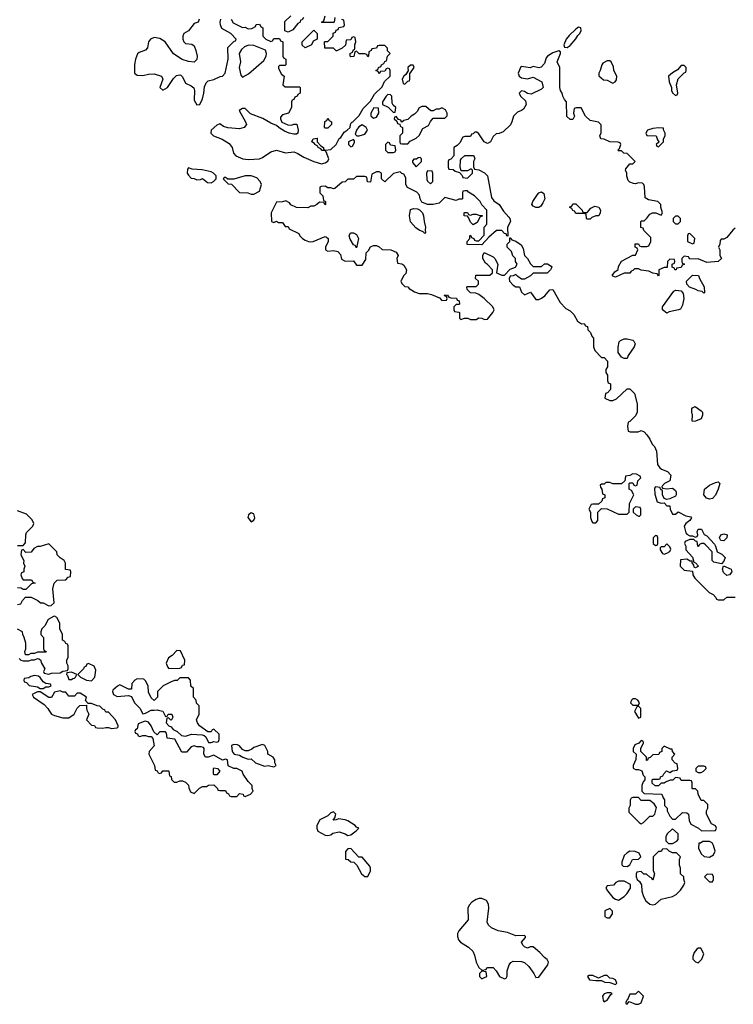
# Model space of a CAD drawing. Header units: inches. Extents: x 2601469 to 2753575, y 449403 to 582909.
# Tile 337 of 350: x 2702326 to 2707336, y 527934 to 534846. Entities that reach past the tile are written whole.
import ezdxf

# ---------------------------------------------------------------- set-up
doc = ezdxf.new("R2010")
doc.units = ezdxf.units.IN
doc.header["$MEASUREMENT"] = 0
doc.layers.add('C7502', color=7, linetype='Continuous')
doc.layers.add('C7503', color=7, linetype='Continuous')

msp = doc.modelspace()

# ---------------------------------------------------------------- linework, layer by layer
at = {"layer": 'C7502', "color": 4, "elevation": 4}
for points in [[(2702531.3, 530000), (2702550, 529972), (2702570, 529962), (2702630, 529944.7), (2702670, 529944.7), (2702708, 529970), (2702723, 530000)], [(2702798.3, 530000), (2702811.3, 529970), (2702794, 529930), (2702830, 529894), (2702851.6, 529891.6), (2702858, 529878), (2702870, 529874), (2702910, 529872), (2702930, 529878), (2702950, 529878), (2702970, 529871.3), (2703010, 529874), (2703018, 529882), (2703018, 529890), (2702998, 529930), (2702950, 529986), (2702930, 529986), (2702923, 530000)], [(2703176.5, 530000), (2703190, 529974), (2703210, 529978), (2703250, 529998), (2703270, 530000)], [(2703297.6, 530000), (2703331.1, 529991.1), (2703350, 529954), (2703362, 529958), (2703368.4, 529971.6), (2703394, 529970), (2703402, 529950), (2703391.3, 529930), (2703388, 529928), (2703370, 529946), (2703358, 529942), (2703354, 529910), (2703374, 529890), (2703390, 529882), (2703403.5, 529863.5), (2703431.3, 529850), (2703461, 529821), (2703490, 529816), (2703531.1, 529831.1), (2703606, 529826), (2703622, 529822), (2703632.7, 529812.7), (2703652, 529772), (2703670, 529771.3), (2703690, 529778), (2703710, 529774), (2703722, 529778), (2703727.3, 529792.7), (2703726, 529830), (2703690, 529866), (2703678, 529862), (2703670, 529846), (2703647.3, 529847.3), (2703588.9, 529888.9), (2703575.3, 529910), (2703568, 529932), (2703586, 529970), (2703586, 530000)], [(2706647, 530000), (2706642, 529990), (2706670, 529942), (2706686, 529950), (2706686, 530000)]]:
    msp.add_lwpolyline(points, dxfattribs=at)
for points in [[(2703210, 529922), (2703199.6, 529920.4), (2703158, 529902), (2703151.6, 529868.4), (2703138, 529862), (2703134, 529850), (2703138, 529838), (2703152, 529832), (2703158, 529818), (2703170, 529814), (2703190, 529822), (2703210, 529822), (2703230, 529814), (2703250, 529814), (2703259.6, 529799.6), (2703270.9, 529749.1), (2703234, 529710), (2703232, 529690), (2703272, 529610), (2703278, 529578), (2703292, 529572), (2703298, 529558), (2703310, 529554), (2703322, 529558), (2703330, 529574), (2703370, 529574), (2703374, 529570), (2703378, 529538), (2703390, 529534), (2703392.7, 529512.7), (2703410, 529494), (2703430, 529494), (2703450, 529502), (2703470, 529502), (2703490, 529494), (2703511.6, 529471.6), (2703512.7, 529452.7), (2703525.4, 529425.4), (2703550, 529414), (2703588.9, 529451.1), (2703610, 529462), (2703636.4, 529463.6), (2703652.7, 529472.7), (2703690, 529474), (2703714, 529450), (2703718, 529438), (2703730, 529434), (2703770, 529434), (2703778, 529418), (2703792.7, 529412.7), (2703798, 529398), (2703810, 529394), (2703850, 529394), (2703870, 529414), (2703894, 529410), (2703898, 529398), (2703910, 529394), (2703930, 529402), (2703946, 529410), (2703966, 529430), (2703958, 529450), (2703958, 529470), (2703930, 529498), (2703895.3, 529550), (2703888, 529570), (2703850, 529588.7), (2703828.4, 529588.4), (2703788.9, 529608.9), (2703786, 529650), (2703770, 529655.3), (2703750, 529648), (2703690, 529682), (2703650, 529668), (2703630, 529668), (2703619, 529690), (2703622, 529730), (2703617.2, 529737.2), (2703601.2, 529741.2), (2703570, 529742.7), (2703550, 529749), (2703530, 529742), (2703496, 529704), (2703464, 529704), (2703415.3, 529795.3), (2703362, 529802), (2703356.4, 529836.4), (2703350, 529846), (2703310, 529846), (2703290, 529826), (2703267.3, 529847.3), (2703248.7, 529890), (2703230, 529914)], [(2706690, 529786), (2706672.7, 529767.3), (2706645.4, 529754.6), (2706634, 529730), (2706634, 529710), (2706654, 529690), (2706652.7, 529652.7), (2706632, 529610), (2706632.7, 529592.7), (2706650, 529582), (2706670, 529582), (2706692.7, 529572.7), (2706703.6, 529543.6), (2706714, 529530), (2706714, 529510), (2706703.6, 529496.4), (2706694, 529470), (2706694, 529430), (2706710, 529414), (2706834, 529410), (2706843.6, 529383.6), (2706854, 529370), (2706854, 529330), (2706872, 529312), (2706872.7, 529292.7), (2706890, 529254), (2706910, 529234), (2706930, 529234), (2706980.4, 529279.6), (2707010, 529278), (2707022, 529270), (2707025.4, 529225.4), (2707038, 529198), (2707091.6, 529171.6), (2707112.7, 529152.7), (2707210, 529154), (2707218, 529170), (2707210, 529186), (2707182, 529202), (2707148, 529270), (2707148.4, 529291.6), (2707158, 529310), (2707156.4, 529336.4), (2707130, 529366), (2707110, 529366), (2707088.4, 529408.4), (2707086, 529430), (2707070, 529446), (2707050, 529446), (2707046, 529450), (2707046, 529490), (2707042, 529502), (2707030, 529506), (2706970, 529506), (2706962, 529522), (2706930, 529526), (2706911.6, 529508.4), (2706892.7, 529507.3), (2706863.6, 529496.4), (2706850, 529486), (2706830, 529486), (2706810, 529468), (2706788.4, 529468.4), (2706767.3, 529487.3), (2706766, 529510), (2706770, 529514), (2706810, 529514), (2706822, 529518), (2706826, 529530), (2706842, 529538), (2706847.3, 529552.7), (2706867.3, 529572.7), (2706890, 529562), (2706910, 529574), (2706942, 529578), (2706946, 529590), (2706942, 529622), (2706927.3, 529627.3), (2706906, 529650), (2706906, 529670), (2706926, 529690), (2706908.4, 529708.4), (2706906, 529726), (2706894, 529726), (2706850, 529746), (2706834, 529730), (2706834, 529710), (2706818, 529702), (2706812.7, 529687.3), (2706770, 529686), (2706752.7, 529667.3), (2706738, 529662), (2706732.7, 529647.3), (2706726, 529646), (2706726, 529670), (2706686, 529710), (2706686, 529730), (2706706, 529770), (2706702, 529782)], [(2704030, 529758), (2703970, 529738), (2703955.3, 529724.7), (2703930, 529714), (2703910, 529714), (2703890, 529722), (2703870, 529748), (2703854.6, 529754.6), (2703830, 529758), (2703814, 529750), (2703818, 529710), (2703831.1, 529691.1), (2703870, 529684), (2703892, 529670), (2703930, 529656), (2703950, 529658), (2703982, 529630), (2704045.4, 529605.4), (2704071.3, 529611.3), (2704110, 529602), (2704126, 529610), (2704118, 529630), (2704118, 529650), (2704106, 529670), (2704068, 529690), (2704068, 529710), (2704046, 529750)], [(2703690, 529546), (2703686, 529550), (2703686, 529590), (2703690, 529594), (2703714, 529590), (2703731.6, 529571.6), (2703710, 529546)], [(2707130, 529606), (2707090, 529606), (2707074, 529590), (2707074, 529570), (2707090, 529562), (2707110, 529562), (2707126, 529570), (2707146, 529590), (2707142, 529602)], [(2706670, 529386), (2706630, 529386), (2706618, 529382), (2706612.7, 529367.3), (2706612, 529330), (2706602, 529310), (2706603.6, 529283.6), (2706674, 529210), (2706690, 529202), (2706706, 529210), (2706750, 529254), (2706770, 529254), (2706786, 529270), (2706796.4, 529316.4), (2706780.4, 529340.4), (2706750, 529366), (2706690, 529366)], [(2704530, 529286), (2704510, 529278), (2704490, 529258), (2704434, 529230), (2704411.3, 529190), (2704411, 529170), (2704418, 529150), (2704470, 529121), (2704490, 529118), (2704510, 529124.7), (2704524, 529136), (2704570, 529146), (2704612, 529130), (2704630, 529118), (2704650, 529124.7), (2704688.4, 529151.6), (2704706, 529170), (2704690, 529178), (2704682, 529190), (2704630, 529222), (2704610, 529229.5), (2704564.7, 529235.3), (2704548, 529228), (2704527.3, 529227.3), (2704538, 529242), (2704546, 529270)], [(2706910, 529166), (2706872, 529130), (2706862, 529110), (2706862, 529082), (2706870, 529074), (2706882, 529062), (2706910, 529062), (2706940.4, 529079.6), (2706948, 529090), (2706948, 529130)], [(2704650, 529028), (2704630, 529026), (2704612.7, 529007.3), (2704614, 528954), (2704631.6, 528951.6), (2704650, 528934), (2704672.7, 528932.7), (2704692, 528912), (2704724.7, 528850), (2704750, 528831.3), (2704770, 528832), (2704788.7, 528870), (2704788.7, 528890), (2704783.1, 528903.1), (2704730, 528966), (2704707.3, 528967.3)], [(2706870, 529026), (2706838, 529022), (2706830, 529006), (2706810, 529006), (2706774, 528970), (2706772.7, 528872.7), (2706782, 528850), (2706770, 528806), (2706762, 528822), (2706750, 528826), (2706727.3, 528847.3), (2706708.4, 528848.4), (2706690, 528866), (2706658, 528862), (2706654, 528850), (2706654, 528830), (2706662, 528810), (2706676.9, 528796.9), (2706691.6, 528771.6), (2706692.7, 528727.3), (2706704.7, 528690), (2706721.4, 528661.4), (2706750, 528638), (2706770, 528631.3), (2706790, 528638), (2706830, 528671.3), (2706909.1, 528690.9), (2706935.5, 528704.5), (2706965.6, 528734.4), (2706988.7, 528770), (2706995.3, 528790), (2706988, 528812), (2706988, 528828), (2706966, 528850), (2706966, 528890), (2706958, 528910), (2706958, 528950), (2706966, 528970), (2706936.4, 528996.4), (2706910, 528998), (2706886, 529010)], [(2707170, 529078), (2707122, 529078), (2707106, 529066), (2707094, 529066), (2707091.3, 529030), (2707110.7, 528990.7), (2707130.9, 528970.9), (2707170, 528966.8), (2707196.5, 528983.5), (2707208.7, 529010), (2707198, 529050), (2707188.4, 529068.4)], [(2706610, 529008), (2706590, 528998), (2706570, 528978), (2706552.7, 528932.7), (2706552.7, 528912.7), (2706563.6, 528903.6), (2706590, 528902), (2706610, 528914), (2706628.7, 528951.3), (2706670, 528954), (2706686, 528970), (2706674.6, 528994.6), (2706647.3, 529007.3)], [(2707152.7, 528847.3), (2707134, 528830), (2707170, 528794), (2707190, 528794), (2707198, 528810), (2707198, 528830), (2707190, 528846)], [(2706570, 528798), (2706530, 528798), (2706511.6, 528788.4), (2706494, 528770), (2706450, 528766), (2706442, 528750), (2706452, 528730), (2706490, 528684.7), (2706510, 528671.3), (2706530, 528666), (2706570, 528691.3), (2706588.7, 528710), (2706615.3, 528750), (2706615.3, 528775.3)], [(2705570, 528677), (2705550, 528677), (2705530, 528669.6), (2705500.5, 528650), (2705482.4, 528630), (2705472.7, 528610), (2705473.4, 528526.6), (2705410, 528448.7), (2705400.7, 528430), (2705399.1, 528410), (2705406.4, 528386.4), (2705421, 528370), (2705476.3, 528336.3), (2705507.1, 528307.1), (2705519.8, 528279.8), (2705531, 528230), (2705550, 528192), (2705570, 528174), (2705602, 528178), (2705606, 528190), (2705612.7, 528192.7), (2705650, 528192), (2705672, 528170), (2705694, 528130), (2705730, 528114), (2705742, 528118), (2705747.3, 528132.7), (2705748, 528170), (2705762, 528210), (2705773.6, 528226.4), (2705790, 528238), (2705850, 528234.8), (2705870, 528226.8), (2705899.9, 528199.9), (2705936, 528150), (2705950, 528122), (2705970, 528124.7), (2706032.7, 528210), (2706039, 528230), (2706029.1, 528249.1), (2706010, 528262), (2705978.4, 528298.4), (2705930, 528338), (2705910, 528338), (2705890, 528328.7), (2705870, 528338), (2705858, 528350), (2705848, 528370), (2705876.4, 528403.6), (2705878, 528410), (2705870, 528418), (2705810, 528415.3), (2705750, 528439), (2705686, 528450), (2705638, 528470), (2705618, 528490), (2705608, 528510), (2705620.7, 528610), (2705617.6, 528637.6), (2705602.9, 528662.9)], [(2706470, 528606), (2706434, 528590), (2706434, 528550), (2706450, 528542), (2706470, 528542), (2706488, 528570), (2706487.3, 528587.3)], [(2707090, 528328), (2707079.6, 528320.4), (2707062, 528298), (2707051.3, 528270), (2707051.3, 528250), (2707070, 528231.3), (2707090, 528226), (2707115.3, 528250), (2707128.4, 528288.4), (2707107.3, 528327.3)], [(2705570, 528166), (2705554, 528150), (2705554, 528130), (2705570, 528114), (2705590, 528122), (2705606, 528130), (2705602, 528162)], [(2706323.5, 528136.5), (2706312, 528130), (2706326.8, 528106.8), (2706370, 528101), (2706410, 528102), (2706434, 528090), (2706470, 528086), (2706510, 528074), (2706518, 528082), (2706510, 528106), (2706490, 528115.3), (2706470, 528118), (2706450, 528135.3), (2706430, 528135.3), (2706390, 528118), (2706350, 528135.1)], [(2706475.3, 528015.3), (2706450, 528015.3), (2706430, 528008), (2706422, 527998), (2706418, 527990), (2706422, 527962), (2706430, 527952), (2706450, 527962), (2706476.4, 528003.6), (2706486, 528010)], [(2706670, 528026), (2706650, 528006), (2706610, 528006), (2706594, 527966), (2706590, 527966), (2706582, 527950), (2706582, 527942), (2706590, 527934), (2706606, 527954), (2706650, 527936), (2706670, 527936), (2706690, 527944.7), (2706706, 527990)]]:
    msp.add_lwpolyline(points, close=True, dxfattribs=at)
at = {"layer": 'C7503', "color": 4, "elevation": 4}
for points in [[(2703586.8, 534850), (2703578, 534830), (2703550, 534819.3), (2703510, 534769), (2703478, 534750), (2703470.8, 534730), (2703470.8, 534710), (2703478.8, 534690), (2703490, 534678.8), (2703534.8, 534674.8), (2703550, 534662), (2703562.8, 534630), (2703571, 534590), (2703570, 534568), (2703550, 534549), (2703510, 534553.2), (2703466.6, 534566.6), (2703406.3, 534606.3), (2703346.6, 534690), (2703310, 534714.7), (2703270, 534720.9), (2703244, 534710), (2703230.8, 534690), (2703223, 534650), (2703210, 534632.7), (2703164.9, 534615.1), (2703153.7, 534606.3), (2703138.8, 534570), (2703131.1, 534531.1), (2703132, 534470), (2703150, 534458), (2703190, 534454.8), (2703230, 534464.9), (2703270, 534466.7), (2703322, 534450), (2703331.3, 534430), (2703311, 534370), (2703330, 534351), (2703364, 534370), (2703406.3, 534433.7), (2703426.3, 534453.7), (2703450, 534458.8), (2703456.3, 534456.3), (2703470, 534444.7), (2703490, 534401), (2703530, 534382.8), (2703547.9, 534367.9), (2703554, 534350), (2703550, 534282), (2703568.5, 534248.5), (2703590, 534251.3), (2703609, 534290), (2703619.3, 534330), (2703623.7, 534376.3), (2703636, 534404), (2703650, 534418), (2703690, 534426), (2703732.7, 534447.3), (2703750, 534451), (2703769, 534470), (2703789, 534570), (2703788.4, 534651.6), (2703830, 534694), (2703842, 534698), (2703846, 534710), (2703808.7, 534750), (2703745.4, 534785.4), (2703735.1, 534810), (2703734.5, 534830), (2703738, 534850)], [(2703811, 534850), (2703824.9, 534824.9), (2703890, 534792), (2703910, 534794), (2703930, 534782), (2703956.4, 534783.6), (2703982, 534798), (2703987.3, 534812.7), (2704010, 534814), (2704018, 534798), (2704034, 534790), (2704034, 534730), (2704054, 534710), (2704090, 534694), (2704102, 534698), (2704110, 534714), (2704150, 534714), (2704158, 534698), (2704174, 534690), (2704174, 534590), (2704178, 534578), (2704194, 534570), (2704194, 534530), (2704190, 534526), (2704150, 534526), (2704142, 534518), (2704143.6, 534503.6), (2704164.7, 534464.7), (2704182, 534450), (2704174, 534390), (2704190, 534374), (2704290, 534374), (2704294, 534370), (2704294, 534330), (2704278, 534322), (2704274, 534310), (2704258, 534302), (2704250, 534286), (2704238, 534282), (2704234, 534270), (2704234, 534230), (2704214, 534190), (2704170, 534178), (2704158, 534162), (2704156, 534150), (2704166.8, 534126.8), (2704207.5, 534107.5), (2704233.6, 534106.4), (2704250, 534114), (2704272.7, 534112.7), (2704281, 534070), (2704278, 534050), (2704270, 534044), (2704250, 534043.7), (2704218, 534050), (2704184.5, 534064.5), (2704147.2, 534087.2), (2704130, 534104), (2704090, 534119), (2704033.2, 534153.2), (2703945.4, 534185.4), (2703910, 534224), (2703890, 534224), (2703866.8, 534210), (2703911.3, 534130), (2703918, 534110), (2703902, 534090), (2703870, 534079.3), (2703787, 534087), (2703757, 534097), (2703730, 534115.1), (2703710, 534105.2), (2703670.8, 534070), (2703667.7, 534050), (2703686, 534030), (2703747, 534007), (2703796.4, 533976.4), (2703817.3, 533950), (2703827.7, 533910), (2703844, 533890), (2703892, 533870), (2703930, 533864.4), (2704010, 533870.8), (2704030, 533878.8), (2704090, 533918.8), (2704130, 533931.3), (2704191.6, 533911.6), (2704250, 533918), (2704274, 533910), (2704322, 533882), (2704390, 533851.3), (2704446, 533834), (2704470, 533842), (2704490, 533854), (2704495.3, 533870), (2704478, 533918), (2704468.4, 533928.4), (2704450, 533929), (2704440.4, 533940.4), (2704422, 533950), (2704419, 533959), (2704398, 533970), (2704396.4, 533976.4), (2704378, 533990), (2704386, 534010), (2704414, 534014), (2704414, 533990), (2704441, 533961), (2704458, 533950), (2704458, 533938), (2704471.6, 533931.6), (2704510, 533936), (2704548, 533970), (2704568.7, 534011.3), (2704580.4, 534019.6), (2704603.1, 534056.9), (2704626, 534070), (2704646, 534090), (2704648.4, 534111.6), (2704655.3, 534124.7), (2704666, 534130), (2704710, 534174), (2704736.4, 534223.6), (2704790, 534274), (2704816.4, 534323.6), (2704870, 534374), (2704887.3, 534412.7), (2704926, 534450), (2704926, 534490), (2704922, 534502), (2704910, 534506), (2704898, 534502), (2704890, 534486), (2704858, 534482), (2704850, 534466), (2704842, 534482), (2704826, 534490), (2704842, 534498), (2704846, 534510), (2704862, 534518), (2704866, 534530), (2704882, 534538), (2704890, 534554), (2704902, 534558), (2704908.4, 534591.6), (2704926, 534610), (2704908.4, 534628.4), (2704907.3, 534647.3), (2704890, 534666), (2704850, 534666), (2704838, 534662), (2704830, 534646), (2704798, 534642), (2704794, 534630), (2704778, 534622), (2704774, 534590), (2704770, 534586), (2704762, 534602), (2704750, 534606), (2704710, 534606), (2704690, 534626), (2704678, 534622), (2704672, 534588), (2704650, 534586), (2704646, 534590), (2704646, 534610), (2704662, 534618), (2704667.3, 534632.7), (2704678, 534642), (2704678, 534670), (2704686, 534690), (2704682, 534722), (2704670, 534726), (2704658, 534722), (2704650, 534706), (2704618, 534702), (2704612.7, 534667.3), (2704590, 534646), (2704551.6, 534628.4), (2704548.4, 534628.4), (2704530, 534646), (2704467.3, 534647.3), (2704466, 534690), (2704470, 534694), (2704490, 534694), (2704526, 534730), (2704527.3, 534752.7), (2704542, 534758), (2704547.3, 534772.7), (2704562, 534778), (2704567.3, 534792.7), (2704602, 534798), (2704606, 534810), (2704602, 534842), (2704587.3, 534847.3)], [(2704318, 534862), (2704310, 534846), (2704298, 534842), (2704294, 534830), (2704279.6, 534820.4), (2704243.6, 534776.4), (2704210, 534758), (2704187.3, 534767.3), (2704187.3, 534832.7), (2704230, 534874)], [(2704538, 534862), (2704534, 534830), (2704530, 534826), (2704450, 534826), (2704446, 534830), (2704462, 534838), (2704470, 534874)], [(2707350, 533382), (2707332, 533370), (2707290, 533318), (2707270, 533306), (2707250, 533306), (2707243.6, 533296.4), (2707242, 533270), (2707232, 533250), (2707242, 533230), (2707242, 533190), (2707252, 533170), (2707230, 533148), (2707150, 533142), (2707090, 533168), (2707030, 533166), (2707022, 533182), (2706990, 533186), (2706974, 533170), (2706974, 533150), (2706978, 533138), (2706994, 533130), (2706978, 533122), (2706970, 533106), (2706938, 533102), (2706934, 533090), (2706926, 533090), (2706922, 533102), (2706906, 533110), (2706906, 533130), (2706922, 533138), (2706926, 533150), (2706922, 533162), (2706890, 533166), (2706874, 533150), (2706872.7, 533107.3), (2706850, 533106), (2706814, 533090), (2706814, 533050), (2706810, 533046), (2706802, 533062), (2706770, 533068), (2706742, 533082), (2706688.9, 533088.9), (2706670, 533098), (2706642, 533098), (2706630, 533086), (2706618, 533082), (2706610, 533066), (2706570, 533066), (2706510, 533038), (2706490, 533046), (2706486, 533050), (2706503.1, 533076.9), (2706528, 533092), (2706530, 533114), (2706550, 533152), (2706630, 533194), (2706650, 533194), (2706666, 533230), (2706662, 533242), (2706646, 533250), (2706647.3, 533272.7), (2706670, 533274), (2706678, 533258), (2706690, 533254), (2706730, 533254), (2706742, 533258), (2706758, 533290), (2706756.4, 533316.4), (2706707.3, 533367.3), (2706702, 533382), (2706687.3, 533387.3), (2706686, 533430), (2706690, 533434), (2706710, 533434), (2706730, 533452), (2706750, 533482), (2706768.9, 533491.1), (2706791.3, 533491.3), (2706830, 533474), (2706838, 533490), (2706828, 533530), (2706828, 533550), (2706806, 533570), (2706741.2, 533581.2), (2706716.4, 533596.4), (2706712.9, 533672.9), (2706708.9, 533688.9), (2706698, 533698), (2706670, 533702), (2706650, 533695.3), (2706636.4, 533696.4), (2706610, 533706), (2706598, 533718), (2706588.9, 533748.9), (2706588, 533770), (2706578, 533790), (2706580.4, 533799.6), (2706610, 533834), (2706630, 533834), (2706646, 533850), (2706590, 533906), (2706568.4, 533908.4), (2706550, 533926), (2706530, 533926), (2706526, 533930), (2706538, 533942), (2706546, 533970), (2706542, 533982), (2706527.3, 533987.3), (2706470, 533988), (2706430, 534008), (2706406, 534010), (2706398, 534030), (2706407.3, 534052.7), (2706407.3, 534107.3), (2706390, 534126), (2706330, 534138), (2706298, 534170), (2706267.3, 534227.3), (2706232.7, 534227.3), (2706218, 534222), (2706214, 534190), (2706222, 534170), (2706210, 534146), (2706190, 534146), (2706167.3, 534167.3), (2706166, 534270), (2706150, 534286), (2706138, 534310), (2706135.3, 534330), (2706122, 534350), (2706119, 534370), (2706119, 534510), (2706099, 534550), (2706122, 534610), (2706122, 534622), (2706110, 534628), (2706070, 534614), (2706031.3, 534590), (2706022, 534578), (2706010, 534538), (2705986.4, 534513.6), (2705970, 534508.7), (2705930, 534518), (2705910, 534508), (2705850, 534518), (2705844.7, 534515.3), (2705826, 534470), (2705832, 534450), (2705850, 534438), (2705890, 534431.3), (2705930, 534442), (2705991.3, 534410), (2706002, 534370), (2705990, 534358), (2705916.9, 534323.1), (2705890, 534328), (2705870, 534342), (2705850, 534348), (2705832, 534330), (2705842, 534310), (2705878, 534278), (2705881, 534250), (2705862, 534218), (2705850, 534208), (2705822, 534198), (2705792, 534170), (2705782, 534130), (2705771.1, 534108.9), (2705719.8, 534060.2), (2705691.6, 534048.4), (2705670, 534046), (2705650, 534026), (2705631.1, 533988.9), (2705610, 533978), (2705588, 533990), (2705550, 534046), (2705536.4, 534056.4), (2705522, 534058), (2705510, 534046), (2705498, 534042), (2705490, 534026), (2705450, 534026), (2705438, 534022), (2705416.9, 533983.1), (2705396.9, 533963.1), (2705374, 533950), (2705374, 533890), (2705352.7, 533867.3), (2705338, 533862), (2705334, 533850), (2705334, 533810), (2705338, 533798), (2705370, 533794), (2705383.6, 533783.6), (2705414, 533774), (2705432.7, 533752.7), (2705438, 533738), (2705470, 533734), (2705506, 533770), (2705506, 533790), (2705498, 533798), (2705490, 533798), (2705470, 533786), (2705426, 533786), (2705418, 533810), (2705420.4, 533859.6), (2705427.3, 533872.7), (2705450, 533894), (2705510, 533894), (2705514, 533890), (2705522, 533870), (2705512, 533850), (2705512.7, 533812.7), (2705518, 533798), (2705550, 533792), (2705590, 533772), (2705610.6, 533750.6), (2705638.8, 533598.8), (2705654.8, 533574.8), (2705692, 533550), (2705722, 533502), (2705761, 533461), (2705766, 533450), (2705771, 533430), (2705751, 533390), (2705754, 533326), (2705746, 533330), (2705742, 533342), (2705730, 533346), (2705710, 533366), (2705672.7, 533367.3), (2705619.6, 533320.4), (2705570, 533266), (2705467.3, 533267.3), (2705468, 533290), (2705486, 533310), (2705486, 533330), (2705490, 533334), (2705498, 533318), (2705514, 533310), (2705518, 533298), (2705530, 533294), (2705550, 533294), (2705587.3, 533332.7), (2705588, 533390), (2705606, 533410), (2705606, 533510), (2705570, 533546), (2705558, 533570), (2705518, 533610), (2705476.4, 533636.4), (2705470, 533646), (2705450, 533646), (2705438, 533642), (2705434, 533630), (2705434, 533590), (2705430, 533586), (2705410, 533586), (2705390, 533578), (2705310, 533598), (2705270, 533558), (2705228.4, 533548.4), (2705188, 533548), (2705150, 533566), (2705138, 533590), (2705134, 533614), (2705114.6, 533634.6), (2705048.9, 533668.9), (2705038, 533690), (2705036.4, 533736.4), (2705022, 533762), (2705010, 533766), (2704998, 533778), (2704950, 533766), (2704890, 533708.7), (2704866, 533730), (2704866, 533770), (2704850, 533778), (2704830, 533778), (2704798, 533762), (2704790, 533706), (2704767.3, 533707.3), (2704762, 533742), (2704750, 533746), (2704690, 533746), (2704670, 533726), (2704630, 533726), (2704611.6, 533708.4), (2704590, 533706), (2704539.6, 533660.4), (2704530, 533658), (2704510, 533666), (2704490, 533666), (2704470, 533678), (2704443.6, 533676.4), (2704434, 533670), (2704434, 533630), (2704454, 533610), (2704458, 533578), (2704474, 533570), (2704474, 533550), (2704470, 533546), (2704462, 533562), (2704430, 533566), (2704411.6, 533548.4), (2704390, 533538), (2704370, 533538), (2704350, 533526), (2704270, 533528), (2704230, 533546), (2704220.4, 533560.4), (2704195.3, 533575.3), (2704170, 533568), (2704130, 533566), (2704092, 533490), (2704094, 533430), (2704110, 533422), (2704130, 533432), (2704143.6, 533423.6), (2704170, 533422), (2704190, 533394), (2704210, 533394), (2704218, 533378), (2704284.7, 533344.7), (2704292, 533330), (2704312, 533310), (2704330, 533298), (2704354, 533290), (2704370, 533286.8), (2704386, 533290), (2704470, 533324.7), (2704479.8, 533319.8), (2704491.3, 533310), (2704491.3, 533290), (2704472, 533250), (2704474, 533230), (2704490, 533222), (2704530, 533226), (2704559.8, 533219.8), (2704578, 533198), (2704586.4, 533166.4), (2704610, 533152), (2704670, 533154), (2704690, 533122), (2704730, 533122), (2704756.4, 533163.6), (2704758, 533210), (2704774.6, 533225.4), (2704788.9, 533251.1), (2704810, 533262), (2704830, 533262), (2704850, 533252), (2704870, 533232), (2704931.1, 533231.1), (2704970, 533214), (2704982, 533190), (2704974, 533170), (2704978, 533138), (2705010, 533132), (2705023.6, 533123.6), (2705042, 533090), (2705036, 533064), (2705022, 533050), (2705003.6, 533016.4), (2705002, 533010), (2705010, 532994), (2705030, 532974), (2705050, 532972), (2705059.6, 532959.6), (2705096.9, 532936.9), (2705130, 532924.7), (2705190, 532924.7), (2705216.9, 532916.9), (2705272.7, 532892.7), (2705290, 532874), (2705322, 532878), (2705326, 532890), (2705322, 532902), (2705307.3, 532907.3), (2705310, 532914), (2705330, 532912), (2705338, 532898), (2705352.7, 532892.7), (2705391.6, 532891.6), (2705398, 532878), (2705411.6, 532871.6), (2705414, 532850), (2705410, 532846), (2705390, 532846), (2705374, 532830), (2705374, 532810), (2705378, 532798), (2705410, 532794), (2705414, 532790), (2705414, 532750), (2705422, 532742), (2705448, 532752), (2705471.1, 532751.1), (2705490, 532742), (2705530, 532742), (2705550, 532754), (2705570, 532752), (2705590, 532742), (2705610, 532744.7), (2705648, 532790), (2705658, 532810), (2705648, 532830), (2705588, 532890), (2705550, 532918), (2705527.3, 532927.3), (2705490, 532928), (2705467.3, 532952.7), (2705466, 532970), (2705470, 532974), (2705530, 532974), (2705546, 532990), (2705546, 533010), (2705526, 533030), (2705527.3, 533052.7), (2705627.3, 533052.7), (2705646, 533070), (2705646, 533090), (2705610, 533128), (2705596.4, 533136.4), (2705578, 533170), (2705578, 533190), (2705587.3, 533212.7), (2705650, 533182), (2705662, 533170), (2705682, 533130), (2705674, 533070), (2705710, 533052), (2705730, 533054), (2705770, 533094), (2705806, 533110), (2705818, 533130), (2705808, 533150), (2705808, 533170), (2705789.1, 533189.1), (2705778, 533218), (2705748.4, 533248.4), (2705748, 533270), (2705766, 533290), (2705766, 533314), (2705770, 533314), (2705782, 533302), (2705810, 533291.3), (2705846.4, 533266.4), (2705859.8, 533239.8), (2705871.1, 533191.1), (2705892, 533170), (2705911.6, 533131.6), (2705930, 533114), (2705990, 533114), (2706010, 533132), (2706031.6, 533131.6), (2706056.9, 533116.9), (2706062, 533110), (2706052, 533090), (2706030, 533066), (2705930, 533066), (2705912.7, 533047.3), (2705870, 533026), (2705850, 533026), (2705823.1, 533043.1), (2705810, 533058), (2705791.6, 533048.4), (2705770, 533046), (2705762, 533030), (2705764.7, 533010), (2705790, 532982), (2705810, 532972), (2705834, 532970), (2705850, 532934), (2705870, 532914), (2705912.7, 532932.7), (2705950, 532882), (2705970, 532882), (2705990, 532891.3), (2706013.2, 532906.8), (2706048.9, 532951.1), (2706070, 532952), (2706121, 532861), (2706159.6, 532819.6), (2706190, 532802), (2706216, 532776), (2706242, 532730), (2706270, 532712), (2706290, 532714), (2706298, 532698), (2706312.7, 532692.7), (2706314, 532670), (2706334, 532650), (2706343.6, 532623.6), (2706354, 532610), (2706354, 532550), (2706363.6, 532523.6), (2706410, 532474), (2706430, 532474), (2706452, 532450), (2706452, 532410), (2706442, 532390), (2706442, 532370), (2706452, 532350), (2706452.7, 532312.7), (2706458, 532298), (2706474, 532290), (2706474, 532250), (2706452.7, 532227.3), (2706438, 532222), (2706434, 532190), (2706470, 532174), (2706490, 532174), (2706516.4, 532183.6), (2706590, 532254), (2706610, 532254), (2706642, 532222), (2706662, 532150), (2706662, 532090), (2706650, 532066), (2706610, 532026), (2706598, 532022), (2706592, 531990), (2706598, 531958), (2706612.7, 531952.7), (2706667.3, 531952.7), (2706690, 531962), (2706710, 531952), (2706730, 531932), (2706750, 531902), (2706766, 531866), (2706782, 531850), (2706796.9, 531816.9), (2706803.6, 531723.6), (2706819.6, 531699.6), (2706830.8, 531690.8), (2706874.6, 531674.6), (2706897.3, 531650), (2706890.8, 531609.2), (2706854, 531590), (2706834, 531570), (2706838, 531558), (2706870, 531552), (2706910, 531558), (2706930, 531542), (2706934.8, 531530), (2706936, 531510), (2706930, 531502), (2706890, 531482), (2706870, 531478), (2706850, 531486), (2706839, 531510), (2706838, 531538), (2706826, 531550), (2706822, 531562), (2706790, 531566), (2706782, 531558), (2706785.4, 531514.6), (2706802, 531462), (2706830, 531452), (2706850, 531454), (2706870, 531434), (2706890, 531434), (2706892, 531410), (2706910, 531374), (2706930, 531374), (2706950, 531392), (2707003.5, 531363.5), (2707036.9, 531356.9), (2707042, 531350), (2707031.3, 531330), (2707002, 531310), (2706992, 531290), (2707003.6, 531243.6), (2707010, 531234), (2707030, 531222), (2707050, 531222), (2707070, 531214), (2707082, 531218), (2707086, 531230), (2707082, 531250), (2707088.7, 531270), (2707112, 531270), (2707131.3, 531231.3), (2707150, 531222), (2707203.5, 531163.5), (2707211, 531151), (2707222, 531110), (2707255.3, 531095.3), (2707278, 531070), (2707270, 531046), (2707252.7, 531027.3), (2707199, 531039), (2707188.7, 531050), (2707188.7, 531110), (2707140.2, 531160.2), (2707130, 531168.7), (2707112, 531168), (2707098, 531162), (2707090, 531146), (2707086, 531150), (2707082, 531182), (2707070, 531186), (2707058, 531198), (2707030, 531198), (2706998, 531182), (2706994, 531170), (2707002, 531150), (2707003.6, 531123.6), (2707050, 531074), (2707058, 531038), (2707070, 531034), (2707092, 531010), (2707070, 530998), (2707062, 531002), (2707058, 531018), (2707046, 531034), (2707046, 531046), (2707034, 531046), (2707010, 531058), (2706964.7, 531055.3), (2706962, 531010), (2706990, 530982), (2707050, 530974), (2707052, 530950), (2707065.4, 530925.4), (2707165.4, 530825.4), (2707194, 530810), (2707214, 530790), (2707218, 530778), (2707230, 530774), (2707270, 530774), (2707290, 530792), (2707350, 530792)], [(2702310, 531154), (2702350, 531154), (2702367.3, 531172.7), (2702368, 531230), (2702374.6, 531245.4), (2702418, 531290), (2702426, 531310), (2702414.6, 531334.6), (2702374.6, 531374.6), (2702310, 531398)], [(2702310, 530742), (2702334.6, 530745.4), (2702346, 530770), (2702367.3, 530792.7), (2702407.3, 530792.7), (2702454, 530770), (2702472.7, 530752.7), (2702490, 530752), (2702530, 530732), (2702547.3, 530732.7), (2702567.3, 530752.7), (2702559, 530850), (2702569.1, 530890.9), (2702590, 530912), (2702650, 530914), (2702667.3, 530932.7), (2702682, 530938), (2702686, 530970), (2702682, 530982), (2702647.3, 530987.3), (2702648, 531030), (2702638, 531050), (2702610, 531068), (2702588.9, 531088.9), (2702586, 531110), (2702530, 531166), (2702470, 531148), (2702450, 531148), (2702425.4, 531134.6), (2702407.3, 531107.3), (2702370, 531106), (2702350, 531126), (2702338, 531122), (2702334, 531090), (2702354, 531050), (2702352, 531030), (2702362, 531010), (2702354, 530990), (2702354, 530970), (2702338, 530962), (2702334, 530950), (2702343.6, 530923.6), (2702350, 530914), (2702410, 530914), (2702418, 530898), (2702434, 530890), (2702410, 530886), (2702370, 530846), (2702350, 530846), (2702336.4, 530856.4), (2702310, 530858)], [(2702322, 530362), (2702334, 530350), (2702350, 530344.7), (2702390, 530344.7), (2702410, 530352), (2702430, 530352), (2702450, 530362), (2702459.6, 530359.6), (2702471.6, 530351.6), (2702478, 530330), (2702502, 530290), (2702494, 530270), (2702498, 530258), (2702530, 530252), (2702550, 530258), (2702610, 530262), (2702630, 530272), (2702662, 530278), (2702666, 530290), (2702666, 530310), (2702658, 530330), (2702658, 530350), (2702666, 530370), (2702666, 530450), (2702662, 530462), (2702650, 530466), (2702642, 530482), (2702626, 530490), (2702626, 530530), (2702608.9, 530568.9), (2702608, 530610), (2702586, 530650), (2702570, 530658), (2702563.6, 530656.4), (2702525.4, 530634.6), (2702502, 530590), (2702482, 530570), (2702474, 530550), (2702474, 530530), (2702494, 530510), (2702494, 530430), (2702498, 530418), (2702512, 530410), (2702510, 530406), (2702450, 530406), (2702430, 530398), (2702403.6, 530396.4), (2702387.3, 530387.3), (2702367.3, 530387.3), (2702362, 530410), (2702368, 530430), (2702368, 530470), (2702358, 530510), (2702348, 530530), (2702346, 530550), (2702310, 530568)], [(2703586, 530000), (2703586, 530030), (2703567.3, 530047.3), (2703566, 530070), (2703546, 530090), (2703546, 530150), (2703528, 530168), (2703526, 530210), (2703510, 530226), (2703450, 530226), (2703431.6, 530208.4), (2703412.7, 530207.3), (2703383.6, 530196.4), (2703334, 530170), (2703294, 530130), (2703294, 530090), (2703270, 530066), (2703250, 530086), (2703230, 530126), (2703228, 530170), (2703210, 530206), (2703196.4, 530216.4), (2703150, 530218), (2703134, 530210), (2703112.7, 530187.3), (2703110, 530146), (2703090, 530146), (2703030, 530178), (2703011.6, 530168.4), (2702981, 530139), (2702978, 530130), (2702984.7, 530110), (2703010, 530094.8), (2703090, 530102), (2703110, 530094), (2703131, 530050), (2703171.3, 530010), (2703176.5, 530000)], [(2702923, 530000), (2702922, 530002), (2702910, 530006), (2702888, 530028), (2702868.9, 530028.9), (2702830, 530046), (2702806, 530046), (2702788, 530068), (2702795.3, 530090), (2702750, 530118), (2702730, 530118), (2702710, 530098), (2702670, 530098), (2702650, 530126), (2702630, 530126), (2702610, 530135.3), (2702570, 530126), (2702550, 530088), (2702530, 530088), (2702470, 530128), (2702450, 530128), (2702414, 530110), (2702422, 530090), (2702498, 530038), (2702524.7, 530010), (2702531.3, 530000)], [(2702723, 530000), (2702730, 530014), (2702747.3, 530032.7), (2702794, 530034), (2702794, 530010), (2702798.3, 530000)], [(2703270, 530000), (2703290, 530002), (2703297.6, 530000)], [(2706686, 530000), (2706686, 530010), (2706670, 530026), (2706658, 530022), (2706647, 530000)]]:
    msp.add_lwpolyline(points, dxfattribs=at)
for points in [[(2704330, 534648), (2704308.4, 534668.4), (2704308, 534690), (2704392, 534772), (2704414, 534750), (2704414, 534710), (2704385.4, 534694.6), (2704374, 534670)], [(2706250, 534794), (2706230, 534779), (2706183.8, 534736.2), (2706162.8, 534710), (2706146.8, 534670), (2706150, 534654), (2706170, 534651), (2706190, 534666), (2706230, 534711.3), (2706243.7, 534736.3), (2706259, 534750), (2706269, 534770), (2706266, 534790)], [(2703931.3, 534668.7), (2703904.7, 534655.3), (2703882.8, 534637.2), (2703866.8, 534610), (2703877.3, 534550), (2703867.3, 534510), (2703878, 534458), (2703890, 534442), (2703932.9, 534467.1), (2704040.2, 534559.8), (2704057.2, 534590), (2704059.5, 534610), (2704051.9, 534631.9), (2703970, 534666)], [(2706470, 534558), (2706450, 534558), (2706419.6, 534540.4), (2706412, 534530), (2706402, 534490), (2706392, 534470), (2706392.7, 534452.7), (2706423.6, 534423.6), (2706450, 534422), (2706490, 534402), (2706506, 534410), (2706516.4, 534423.6), (2706518, 534450), (2706498, 534490), (2706494.6, 534514.6), (2706478, 534550)], [(2705070, 534528), (2705052, 534510), (2705054, 534486), (2705050, 534486), (2705038, 534462), (2705022, 534450), (2705012, 534430), (2705018, 534398), (2705030, 534394), (2705050, 534414), (2705062, 534418), (2705066, 534430), (2705066, 534474), (2705070, 534474), (2705095.3, 534510), (2705087.3, 534527.3)], [(2706990, 534526), (2706970, 534526), (2706944.7, 534495.3), (2706910, 534474), (2706882, 534450), (2706884.7, 534410), (2706902, 534370), (2706902, 534350), (2706910, 534334), (2706930, 534314), (2706942, 534318), (2706946, 534330), (2706938, 534390), (2706948.4, 534431.6), (2706990, 534474), (2707002, 534478), (2707006, 534490), (2707006, 534510)], [(2704910, 534322), (2704898, 534310), (2704874, 534270), (2704874, 534250), (2704912.7, 534232.7), (2704950, 534194), (2704962, 534198), (2704966, 534230), (2704947.3, 534247.3), (2704940.4, 534260.4), (2704938, 534310), (2704930, 534318)], [(2704812.7, 534227.3), (2704791.3, 534190), (2704792, 534172), (2704810, 534154), (2704830, 534162), (2704848, 534190), (2704846, 534226)], [(2705150, 534238), (2705131.6, 534228.4), (2705116.9, 534203.1), (2705096.9, 534183.1), (2705074, 534170), (2705050, 534146), (2705022, 534138), (2705010, 534126), (2705006, 534126), (2705002, 534142), (2704986, 534146), (2704970, 534166), (2704958, 534162), (2704954, 534150), (2704974, 534134), (2704978, 534118), (2704994, 534114), (2704998, 534098), (2705014, 534090), (2705014, 534050), (2704994, 534030), (2704994, 533990), (2704998, 533978), (2705010, 533974), (2705050, 533974), (2705067.3, 533992.7), (2705110, 534014), (2705130, 534034), (2705156.4, 534083.6), (2705195.3, 534104.7), (2705210, 534132), (2705230, 534154), (2705310, 534154), (2705327.3, 534172.7), (2705328, 534190), (2705314.6, 534214.6), (2705290, 534228), (2705270, 534218), (2705250, 534218), (2705230, 534206), (2705212.7, 534207.3), (2705176.4, 534236.4)], [(2704470, 534086), (2704466, 534090), (2704468.4, 534131.6), (2704482, 534138), (2704490, 534154), (2704498, 534138), (2704514, 534130), (2704514, 534110), (2704490, 534086)], [(2704730, 534108.7), (2704706.8, 534093.2), (2704691.3, 534070), (2704682, 534042), (2704692, 534032), (2704710, 534031.3), (2704750, 534042), (2704768, 534070), (2704758, 534090)], [(2706810, 534088), (2706770, 534082), (2706734, 534070), (2706722, 534050), (2706730, 534034), (2706794, 534030), (2706803.6, 534003.6), (2706814, 533990), (2706814, 533986), (2706794, 533970), (2706798, 533958), (2706810, 533954), (2706846, 533990), (2706846, 534010), (2706858, 534030), (2706858, 534050), (2706846, 534074), (2706846, 534086)], [(2704670, 534006), (2704634, 533990), (2704634, 533970), (2704650, 533954), (2704662, 533958), (2704676.4, 533983.6), (2704676.4, 533996.4)], [(2704910, 533986), (2704894, 533970), (2704894, 533930), (2704910, 533914), (2704950, 533914), (2704962, 533918), (2704966, 533930), (2704962, 533962), (2704930, 533966), (2704922, 533982)], [(2705138, 533878), (2705123.6, 533876.4), (2705112, 533868), (2705092.7, 533867.3), (2705083.6, 533856.4), (2705083.6, 533843.6), (2705110, 533814), (2705146, 533850), (2705146, 533870)], [(2703510, 533806), (2703503.6, 533796.4), (2703502, 533770), (2703510, 533754), (2703530, 533734), (2703551.6, 533731.6), (2703570, 533722), (2703596.4, 533723.6), (2703610, 533732), (2703643.6, 533703.6), (2703670, 533702), (2703686, 533710), (2703706, 533730), (2703706, 533750), (2703686, 533770), (2703670, 533778), (2703606.8, 533793.2), (2703536.4, 533796.4)], [(2705190, 533786), (2705182, 533770), (2705185.4, 533725.4), (2705190, 533714), (2705210, 533694), (2705226, 533710), (2705226, 533770), (2705222, 533782)], [(2703950, 533749.2), (2703910, 533749.2), (2703830, 533726), (2703786, 533726), (2703786, 533730), (2703770, 533738), (2703762, 533738), (2703754, 533730), (2703790, 533694), (2703812.7, 533692.7), (2703870, 533634), (2703928.7, 533631.3), (2703950, 533622), (2703970, 533622), (2704010, 533642), (2704024, 533690), (2704014, 533710), (2703990, 533736)], [(2705950, 533528), (2705930, 533538), (2705922, 533550), (2705928.7, 533570), (2705960.2, 533619.8), (2705970, 533631.3), (2705990, 533638), (2706005.4, 533625.4), (2706012, 533590), (2705999.8, 533560.2), (2705983.6, 533536.4), (2705970, 533528)], [(2705170, 533346), (2705158, 533358), (2705130, 533368.7), (2705106.3, 533386.3), (2705070, 533428), (2705062, 533470), (2705070, 533514), (2705090, 533522), (2705119.6, 533519.6), (2705132.7, 533512.7), (2705154, 533490), (2705162, 533470), (2705164.7, 533430), (2705176, 533390), (2705172, 533372), (2705174, 533350)], [(2706290, 533494), (2706310, 533494), (2706336.4, 533523.6), (2706363.1, 533536.9), (2706391.3, 533531.3), (2706404.7, 533510), (2706402, 533490), (2706392, 533470), (2706371.6, 533468.4), (2706342, 533458), (2706330, 533446), (2706310, 533446), (2706306, 533450), (2706302, 533482), (2706290, 533486), (2706230, 533486), (2706222, 533502), (2706210, 533506), (2706202, 533522), (2706187.3, 533527.3), (2706187.3, 533532.7), (2706202, 533538), (2706210, 533554), (2706230, 533554), (2706274, 533510), (2706278, 533498)], [(2705490, 533474), (2705510, 533482), (2705530, 533482), (2705550, 533474), (2705572.7, 533472.7), (2705572.7, 533467.3), (2705558, 533462), (2705536.9, 533423.1), (2705510, 533406), (2705490, 533426), (2705478, 533458), (2705470, 533466), (2705446, 533470), (2705446, 533490), (2705450, 533494), (2705470, 533494), (2705478, 533478)], [(2706950, 533466), (2706930, 533466), (2706914, 533450), (2706914, 533430), (2706930, 533414), (2706950, 533414), (2706966, 533430), (2706966, 533450)], [(2704690, 533246), (2704682, 533262), (2704670, 533266), (2704645.2, 533305.2), (2704639, 533330), (2704649.4, 533350.6), (2704670.6, 533350.6), (2704690, 533338), (2704704.7, 533310)], [(2707030, 533346), (2707018, 533342), (2707014, 533330), (2707014, 533290), (2707050, 533274), (2707062, 533278), (2707066, 533310)], [(2707130, 532926), (2707118, 532938), (2707090, 532942), (2707073.2, 532953.2), (2707029.3, 532969.3), (2707008.7, 532990), (2707008, 533010), (2707050, 533052), (2707091.6, 533051.6), (2707098, 533030), (2707132, 532970), (2707134, 532930)], [(2706870, 532786), (2706838, 532810), (2706838, 532830), (2706919.3, 532940.7), (2706932.9, 532947.1), (2706970, 532942.8), (2706984.9, 532924.9), (2706987.7, 532890), (2706978.8, 532841.2), (2706964.7, 532815.3), (2706951.6, 532808.4), (2706885.4, 532794.6)], [(2706570, 532468), (2706550, 532478), (2706528, 532510), (2706528.4, 532548.4), (2706535.3, 532584.7), (2706544.7, 532595.3), (2706570, 532606), (2706590, 532606), (2706630, 532596), (2706638, 532590), (2706646, 532570), (2706641, 532550), (2706598, 532490), (2706590, 532468.7)], [(2707050, 532026), (2707046, 532030), (2707048.7, 532070), (2707044, 532090), (2707045.2, 532114.8), (2707050, 532122), (2707069, 532131), (2707110, 532101), (2707118.8, 532090), (2707120.7, 532070), (2707110, 532044), (2707070, 532028.7)], [(2706630, 531658), (2706610, 531646), (2706578, 531642), (2706574, 531610), (2706552, 531588), (2706490, 531588), (2706470, 531598), (2706442, 531598), (2706430, 531586), (2706410, 531586), (2706402, 531578), (2706403.6, 531563.6), (2706414, 531550), (2706418, 531518), (2706434, 531510), (2706434, 531490), (2706418, 531482), (2706412.7, 531467.3), (2706390, 531446), (2706350, 531446), (2706338, 531442), (2706322, 531410), (2706334, 531390), (2706332.7, 531352.7), (2706343.6, 531323.6), (2706350, 531314), (2706370, 531314), (2706386, 531330), (2706386, 531390), (2706410, 531414), (2706450, 531412), (2706530, 531374), (2706590, 531374), (2706606, 531390), (2706608, 531450), (2706638, 531510), (2706622, 531542), (2706606, 531550), (2706606, 531590), (2706610, 531594), (2706630, 531594), (2706638, 531578), (2706650, 531574), (2706662, 531578), (2706666, 531610), (2706686, 531630), (2706682, 531642), (2706656.4, 531656.4)], [(2707170, 531479.3), (2707147.8, 531487.8), (2707129.4, 531510), (2707133.2, 531550), (2707170, 531578.8), (2707210, 531598), (2707230, 531602), (2707242, 531590), (2707230.8, 531550), (2707210.6, 531509.4), (2707190, 531485.2)], [(2703950, 531384), (2703931.3, 531370), (2703928.2, 531351.8), (2703950, 531321), (2703970, 531332), (2703977.2, 531350), (2703970, 531378)], [(2706650, 531426), (2706634, 531410), (2706634, 531390), (2706654, 531370), (2706670, 531362), (2706678, 531362), (2706686, 531370), (2706686, 531410), (2706682, 531422)], [(2706790, 531226), (2706774, 531210), (2706774, 531170), (2706790, 531154), (2706802, 531158), (2706806, 531170), (2706806, 531210), (2706802, 531222)], [(2707270, 531188.7), (2707249, 531189), (2707239, 531210), (2707249.4, 531230.6), (2707270, 531236), (2707292, 531230), (2707291.6, 531208.4)], [(2706870, 531166), (2706850, 531146), (2706830, 531146), (2706822, 531138), (2706823.6, 531123.6), (2706838, 531098), (2706850, 531094), (2706870, 531102), (2706890, 531114), (2706898, 531130), (2706890, 531146)], [(2707290, 530944), (2707266.2, 530966.2), (2707259.3, 530990), (2707267.3, 531012.7), (2707322, 530990), (2707326, 530970), (2707310, 530948.7)], [(2703430, 530418), (2703396.9, 530383.1), (2703370, 530366), (2703354, 530330), (2703363.6, 530303.6), (2703372.7, 530292.7), (2703450, 530294), (2703462, 530298), (2703470, 530314), (2703482, 530318), (2703486, 530350), (2703455.3, 530415.3)], [(2702690, 530266), (2702658, 530262), (2702654, 530250), (2702662, 530242), (2702670, 530214), (2702690, 530214), (2702698, 530222), (2702710, 530224.7), (2702718, 530230), (2702726, 530250)], [(2702810, 530326), (2702798, 530322), (2702790, 530306), (2702778, 530302), (2702774, 530290), (2702734, 530250), (2702754, 530230), (2702794, 530210), (2702830, 530204.7), (2702854, 530230), (2702860.4, 530280.4), (2702848.4, 530308.4)], [(2702430, 530242), (2702403.6, 530236.4), (2702390, 530226), (2702358, 530222), (2702354, 530210), (2702358, 530198), (2702372.7, 530192.7), (2702392.7, 530172.7), (2702450, 530162), (2702470, 530152), (2702490, 530152), (2702510, 530162), (2702530, 530162), (2702546, 530170), (2702542, 530182), (2702510, 530186), (2702490, 530198), (2702470, 530228), (2702458, 530238)], [(2706650, 530078), (2706630, 530078), (2706622, 530070), (2706614, 530050), (2706630, 530034), (2706670, 530034), (2706678, 530050), (2706666, 530070)]]:
    msp.add_lwpolyline(points, close=True, dxfattribs=at)

doc.saveas('drawing.dxf')
